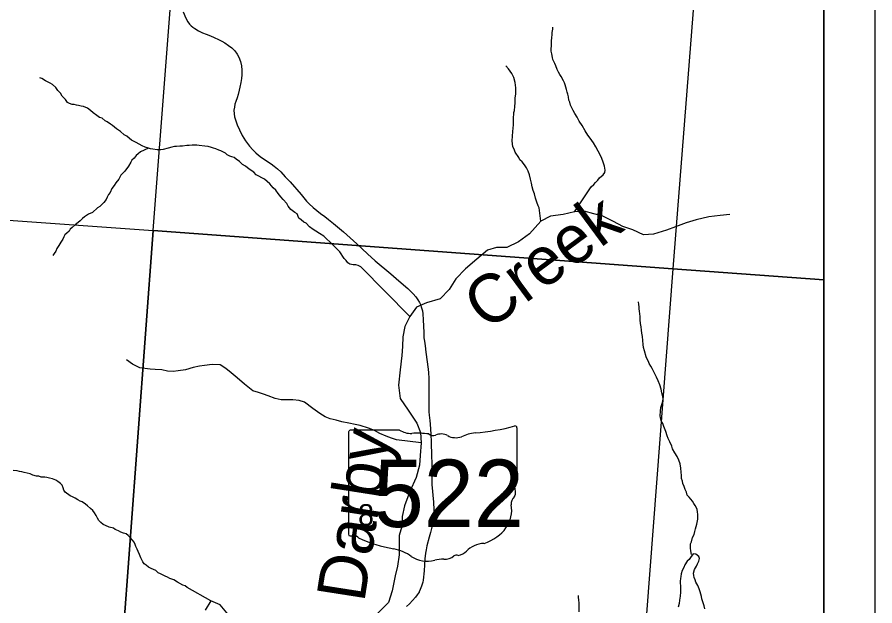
# Model space of a CAD drawing. Extents: x 0 to 44, y -23.8 to 22.
# Drawn here: x 7.321 to 9, y 18.701 to 19.853 of the extents above; entities that cross this region are included whole.
import ezdxf

# ---------------------------------------------------------------- set-up
doc = ezdxf.new("R2010")
doc.units = 0
for name, color, linetype in [('Default', 7, 'Continuous'), ('GM_X_Minor_Lake', 7, 'Continuous'), ('GM_X_Minor_River', 7, 'Continuous'), ('GM_X_Minor_River_Text', 7, 'Continuous'), ('GM_X_Section', 7, 'Continuous'), ('GM_X_Section_Text', 7, 'Continuous'), ('GM_X_State_Location', 7, 'Continuous'), ('GM_X_State_Route', 7, 'Continuous'), ('GM_X_State_Shield', 7, 'Continuous'), ('SH_Cut_Line', 7, 'Continuous'), ('SH_Data', 7, 'Continuous')]:
    doc.layers.add(name, color=color, linetype=linetype)

msp = doc.modelspace()

# ---------------------------------------------------------------- linework, layer by layer
at = {"layer": 'Default'}
msp.add_lwpolyline([(7.2787, 14.3616), (7.5613, 14.343), (8.045, 14.3111), (8.4778, 14.2825), (8.9, 14.2547), (8.9, 20.3521), (8.6785, 20.3684), (7.6577, 20.4476), (7.4495, 20.4611), (7.016, 20.4891)], dxfattribs=at)
for points in [[(8.9, 19.3386), (8.9, 20.3568), (8.6843, 20.3728), (8.6049, 19.3603)], [(8.9, 18.3242), (8.9, 19.3386), (8.6049, 19.3603), (8.5278, 18.3516)]]:
    msp.add_lwpolyline(points, close=True, dxfattribs=at)
at = {"layer": 'GM_X_Minor_Lake'}
msp.add_lwpolyline([(7.7347, 18.6832), (7.7189, 18.7023), (7.7007, 18.7107), (7.6893, 18.6918)], dxfattribs=at)
at = {"layer": 'GM_X_Minor_River'}
for points in [[(8.4119, 19.4716), (8.4445, 19.5204), (8.4499, 19.5252), (8.4533, 19.5294), (8.4579, 19.5335), (8.4614, 19.538), (8.4683, 19.544), (8.4718, 19.5489), (8.4722, 19.5534), (8.4712, 19.5611), (8.4678, 19.5706), (8.4642, 19.5794), (8.4586, 19.5905), (8.4541, 19.5989), (8.4493, 19.6065), (8.443, 19.6157), (8.4381, 19.6219), (8.4329, 19.6303), (8.4269, 19.6406), (8.4213, 19.6491), (8.4173, 19.6571), (8.4128, 19.6644), (8.4094, 19.6701), (8.4076, 19.674), (8.4042, 19.6805), (8.4028, 19.6862), (8.4013, 19.6904), (8.4003, 19.6965), (8.3988, 19.7022), (8.3977, 19.706), (8.3966, 19.7109), (8.3952, 19.7155), (8.3941, 19.7201), (8.3926, 19.7243), (8.3908, 19.7281), (8.3859, 19.7369), (8.3837, 19.7408), (8.3811, 19.7453), (8.3781, 19.7503), (8.3755, 19.7576), (8.3737, 19.7618), (8.3696, 19.7702), (8.3693, 19.774), (8.3675, 19.7809), (8.3668, 19.7862), (8.3664, 19.7915), (8.3669, 19.7957), (8.3669, 19.8006), (8.3674, 19.8067), (8.3678, 19.8124), (8.3683, 19.8188), (8.3687, 19.823), (8.3695, 19.8295), (8.3697, 19.8329)], [(8.3461, 19.4534), (8.3427, 19.4798), (8.3409, 19.4837), (8.3387, 19.4909), (8.3361, 19.4982), (8.3336, 19.5069), (8.3314, 19.5138), (8.3296, 19.5207), (8.3277, 19.5279), (8.3259, 19.5355), (8.3238, 19.5439), (8.3212, 19.5515), (8.3182, 19.558), (8.3145, 19.5638), (8.31, 19.5696), (8.3055, 19.5734), (8.3029, 19.5784), (8.2962, 19.5887), (8.294, 19.5941), (8.2918, 19.5987), (8.2907, 19.6051), (8.2904, 19.6105), (8.2909, 19.6196), (8.2917, 19.6291), (8.293, 19.6423), (8.2931, 19.6534), (8.2937, 19.6663), (8.2945, 19.6701), (8.2953, 19.6777), (8.2958, 19.6852), (8.2963, 19.6947), (8.2971, 19.7023), (8.2973, 19.7145), (8.2969, 19.7194), (8.2959, 19.7248), (8.2933, 19.7347), (8.2892, 19.7423), (8.2863, 19.7469), (8.2833, 19.7519), (8.2775, 19.7578)], [(7.5159, 19.6343), (7.508, 19.6408), (7.5043, 19.6432), (7.4975, 19.6482), (7.4934, 19.6501), (7.4877, 19.6548), (7.4828, 19.6564), (7.4775, 19.6602), (7.47, 19.6656), (7.4648, 19.6703), (7.4591, 19.6745), (7.4512, 19.6777), (7.4466, 19.6785), (7.4417, 19.6797), (7.4372, 19.6805), (7.433, 19.6817), (7.4292, 19.6821), (7.4239, 19.6837), (7.4198, 19.686), (7.4161, 19.6914), (7.4097, 19.6983), (7.406, 19.7041), (7.4007, 19.7091), (7.397, 19.7148), (7.3906, 19.721), (7.3857, 19.7233), (7.377, 19.7284), (7.3699, 19.733), (7.3656, 19.7341)], [(8.0897, 19.2667), (7.9943, 19.3638), (7.9886, 19.3669), (7.9844, 19.3677), (7.9788, 19.3678), (7.9727, 19.369), (7.9686, 19.3721), (7.9652, 19.3763), (7.9611, 19.3805), (7.9529, 19.3932), (7.9495, 19.397), (7.9446, 19.4017), (7.9375, 19.409), (7.933, 19.4128), (7.9277, 19.4182), (7.9214, 19.4244), (7.9134, 19.4294), (7.9059, 19.4337), (7.901, 19.4372), (7.8935, 19.4422), (7.8867, 19.4495), (7.8822, 19.4515), (7.8773, 19.4561), (7.8728, 19.4596), (7.8695, 19.4676), (7.8646, 19.4707), (7.8571, 19.4761), (7.8518, 19.483), (7.8489, 19.488), (7.8421, 19.496), (7.8376, 19.501), (7.8324, 19.5076), (7.8275, 19.5141), (7.8227, 19.5187), (7.8193, 19.5225), (7.8159, 19.5268), (7.8054, 19.536), (7.8005, 19.538), (7.7945, 19.5415), (7.7892, 19.5442), (7.7847, 19.5492), (7.7757, 19.5554), (7.7685, 19.5608), (7.7625, 19.5643), (7.7565, 19.5705), (7.7497, 19.5751), (7.746, 19.5778), (7.7418, 19.5794), (7.7376, 19.5806), (7.7327, 19.5833), (7.729, 19.5868), (7.7203, 19.591), (7.7158, 19.5922), (7.7105, 19.595), (7.7056, 19.5962), (7.7018, 19.5977), (7.6954, 19.5993), (7.6885, 19.6002), (7.6776, 19.6015), (7.673, 19.6023), (7.6677, 19.602), (7.6639, 19.602), (7.6578, 19.6017), (7.6533, 19.6014), (7.6449, 19.6004), (7.6396, 19.6004), (7.6331, 19.5997), (7.629, 19.5994), (7.624, 19.5983), (7.6168, 19.5962), (7.6073, 19.5936), (7.6027, 19.5929), (7.5989, 19.593), (7.5951, 19.5934), (7.5868, 19.5946), (7.5823, 19.5951), (7.5781, 19.5966), (7.5717, 19.5982), (7.566, 19.601), (7.5604, 19.6041), (7.5543, 19.6076), (7.5449, 19.6119), (7.5411, 19.615), (7.5359, 19.62), (7.5306, 19.6227), (7.5238, 19.6289), (7.5159, 19.6343)], [(7.5781, 19.5966), (7.5628, 19.5892), (7.5582, 19.5851), (7.5544, 19.5821), (7.5502, 19.5768), (7.5456, 19.5727), (7.544, 19.5689), (7.5394, 19.561), (7.5324, 19.5516), (7.5244, 19.5434), (7.5201, 19.5354), (7.5143, 19.5283), (7.5112, 19.5234), (7.5066, 19.5177), (7.5035, 19.5098), (7.5, 19.5057), (7.4977, 19.5004), (7.4954, 19.4958), (7.4908, 19.4902), (7.4831, 19.4823), (7.4789, 19.4793), (7.4685, 19.4703), (7.4609, 19.467), (7.4532, 19.4622), (7.4494, 19.4588), (7.4448, 19.4543), (7.441, 19.4509), (7.4352, 19.4461), (7.4291, 19.4412), (7.4249, 19.4378), (7.4233, 19.4341), (7.4187, 19.4299), (7.4149, 19.4266), (7.4126, 19.4228), (7.4106, 19.4183), (7.4071, 19.4126), (7.4029, 19.4058), (7.399, 19.3998), (7.3971, 19.3949), (7.3936, 19.3903), (7.3913, 19.3866)], [(8.716, 19.4663), (8.6974, 19.4644), (8.6754, 19.4619), (8.6503, 19.456), (8.6309, 19.45), (8.61, 19.4421), (8.5921, 19.4358), (8.5667, 19.4283), (8.5473, 19.4269), (8.5262, 19.4365), (8.5069, 19.443), (8.4887, 19.453), (8.4676, 19.463), (8.4502, 19.4676), (8.4312, 19.473), (8.4119, 19.4716), (8.3898, 19.4668), (8.3652, 19.4631), (8.3461, 19.4534), (8.324, 19.4284), (8.3023, 19.413), (8.2798, 19.4021), (8.2593, 19.4018), (8.2422, 19.3969), (8.2213, 19.3792), (8.1991, 19.3603), (8.1797, 19.3403), (8.1666, 19.3199), (8.1491, 19.3017), (8.1225, 19.2935), (8.1031, 19.2853), (8.0897, 19.2667), (8.0804, 19.2474), (8.0761, 19.2273), (8.0756, 19.2083), (8.0744, 19.1905), (8.0712, 19.1628), (8.0675, 19.1324), (8.0712, 19.1062), (8.0866, 19.0833), (8.1038, 19.0582), (8.1105, 19.0399), (8.1123, 19.0194), (8.1102, 18.9947), (8.1086, 18.9758), (8.102, 18.9519), (8.0897, 18.9246), (8.0796, 18.8962), (8.0749, 18.8757), (8.0744, 18.8559), (8.069, 18.8385), (8.0692, 18.8184), (8.0687, 18.8002), (8.0656, 18.7781), (8.0613, 18.7592), (8.0554, 18.73), (8.0484, 18.7072), (8.0263, 18.6853)], [(8.6411, 18.8013), (8.6396, 18.8085), (8.6389, 18.8134), (8.6394, 18.8222), (8.641, 18.826), (8.643, 18.8343), (8.6461, 18.8403), (8.648, 18.8464), (8.6489, 18.8513), (8.6516, 18.8604), (8.6533, 18.8703), (8.6537, 18.8748), (8.6537, 18.8797), (8.653, 18.8836), (8.652, 18.8897), (8.6486, 18.8969), (8.6456, 18.9007), (8.643, 18.9053), (8.6367, 18.913), (8.6329, 18.9172), (8.6311, 18.923), (8.6285, 18.9283), (8.6267, 18.934), (8.6241, 18.9398), (8.6234, 18.9443), (8.6219, 18.9501), (8.6216, 18.9554), (8.6209, 18.9619), (8.6203, 18.9702), (8.6192, 18.9782), (8.6163, 18.9859), (8.6129, 18.9927), (8.6088, 19), (8.604, 19.008), (8.6026, 19.0134), (8.5989, 19.0218), (8.5955, 19.0283), (8.5933, 19.0336), (8.5911, 19.0416), (8.5871, 19.0516), (8.5849, 19.0577), (8.5826, 19.0615), (8.5808, 19.0684), (8.5801, 19.0722), (8.5802, 19.0813), (8.5814, 19.0885), (8.5842, 19.0983), (8.5854, 19.1048), (8.5851, 19.1105), (8.5833, 19.1177), (8.5815, 19.1246), (8.5789, 19.133), (8.576, 19.141), (8.5726, 19.1483), (8.57, 19.1532), (8.5667, 19.1601), (8.5645, 19.1651), (8.5615, 19.1697), (8.5585, 19.1747), (8.5567, 19.1785), (8.5544, 19.1831), (8.5526, 19.188), (8.5489, 19.1995), (8.5475, 19.206), (8.5468, 19.212), (8.5461, 19.22), (8.5451, 19.228), (8.544, 19.2345), (8.5433, 19.2402), (8.5426, 19.2467), (8.5416, 19.2535), (8.5409, 19.2604), (8.5406, 19.2668), (8.5399, 19.2718), (8.5396, 19.2775), (8.5389, 19.2817), (8.5385, 19.2859), (8.5378, 19.2904), (8.5375, 19.2954)], [(8.1123, 19.0194), (8.064, 19.0252), (8.0542, 19.0286), (8.0435, 19.0328), (8.0314, 19.0381), (8.0207, 19.0438), (8.009, 19.0484), (7.993, 19.0534), (7.9827, 19.0553), (7.9702, 19.0579), (7.9565, 19.0606), (7.9459, 19.0637), (7.9341, 19.0667), (7.9242, 19.0705), (7.9139, 19.077), (7.9003, 19.0869), (7.8839, 19.0991), (7.8733, 19.1025), (7.8608, 19.1036), (7.8379, 19.1036), (7.8262, 19.1067), (7.8129, 19.1116), (7.8034, 19.1151), (7.7935, 19.1181), (7.7825, 19.1216), (7.7665, 19.1345), (7.7517, 19.147), (7.7403, 19.1569), (7.7297, 19.1649), (7.7186, 19.1725), (7.7031, 19.1729), (7.6879, 19.171), (7.678, 19.1699), (7.6658, 19.1672), (7.6506, 19.1627), (7.6365, 19.1604), (7.6267, 19.1593), (7.6153, 19.1597), (7.6042, 19.1623), (7.5917, 19.1631), (7.5814, 19.1635), (7.5617, 19.1666), (7.5472, 19.1734), (7.5351, 19.1822)], [(7.7007, 18.7107), (7.6543, 18.7366), (7.6505, 18.7396), (7.6456, 18.7408), (7.6354, 18.7471), (7.6279, 18.7513), (7.62, 18.7541), (7.6158, 18.7564), (7.6109, 18.7588), (7.6022, 18.763), (7.5973, 18.765), (7.5928, 18.7696), (7.5838, 18.7739), (7.5785, 18.7763), (7.574, 18.7805), (7.5698, 18.7825), (7.5672, 18.7867), (7.5635, 18.7943), (7.5606, 18.8008), (7.558, 18.8069), (7.5561, 18.8115), (7.5539, 18.8169), (7.5521, 18.8207), (7.5502, 18.8249), (7.5469, 18.8291), (7.5424, 18.8345), (7.5386, 18.8383), (7.5345, 18.8414), (7.5292, 18.843), (7.5243, 18.845), (7.5198, 18.8473), (7.5133, 18.85), (7.5096, 18.8524), (7.5016, 18.8547), (7.4945, 18.8579), (7.4895, 18.8598), (7.485, 18.8637), (7.4809, 18.8679), (7.4783, 18.8721), (7.4761, 18.8775), (7.4727, 18.8828), (7.4694, 18.8871), (7.4649, 18.8913), (7.4589, 18.8963), (7.4551, 18.8994), (7.4487, 18.904), (7.4449, 18.9052), (7.4404, 18.9083), (7.4351, 18.9111), (7.4295, 18.9138), (7.4253, 18.9161), (7.4155, 18.9231), (7.4129, 18.9273), (7.4111, 18.9315), (7.4092, 18.9365), (7.4062, 18.9403), (7.401, 18.9442), (7.3972, 18.9465), (7.3904, 18.9492), (7.3847, 18.9504), (7.3794, 18.9517), (7.3753, 18.9521), (7.3681, 18.9526), (7.3639, 18.9541), (7.3594, 18.9546), (7.3518, 18.9562), (7.3465, 18.9589), (7.3352, 18.9617), (7.3303, 18.9629), (7.3257, 18.9637), (7.3215, 18.9645), (7.3136, 18.9654)], [(8.6675, 18.6949), (8.6657, 18.7006), (8.6639, 18.7067), (8.6617, 18.7144), (8.6606, 18.7186), (8.6581, 18.7277), (8.6559, 18.7338), (8.6533, 18.7403), (8.6496, 18.7468), (8.6485, 18.7514), (8.6462, 18.756), (8.6455, 18.7598), (8.6452, 18.7647), (8.6468, 18.7716), (8.6507, 18.778), (8.653, 18.7825), (8.6557, 18.7882), (8.6565, 18.7931), (8.6554, 18.7969), (8.6494, 18.8015), (8.6445, 18.8024), (8.6391, 18.7952), (8.6364, 18.7914)], [(8.6364, 18.7914), (8.633, 18.7877), (8.6279, 18.7809), (8.626, 18.7756), (8.6229, 18.77), (8.6209, 18.7631), (8.6201, 18.7578), (8.6197, 18.754), (8.6192, 18.7487), (8.6192, 18.7445), (8.6195, 18.7404), (8.6198, 18.7358), (8.6197, 18.7274), (8.6189, 18.7195), (8.618, 18.7119), (8.6168, 18.7051), (8.6148, 18.6979)], [(8.4213, 18.6889), (8.4214, 18.7011), (8.4211, 18.706), (8.4208, 18.7121), (8.4201, 18.717), (8.4197, 18.7208)]]:
    msp.add_lwpolyline(points, dxfattribs=at)
at = {"layer": 'GM_X_Section'}
for points in [[(7.6657, 20.4518), (8.6843, 20.3728), (8.6049, 19.3603), (7.5875, 19.4351)], [(6.5821, 19.5069), (7.5875, 19.4351), (7.5123, 18.4238), (6.5134, 18.488)], [(7.5875, 19.4351), (8.6049, 19.3603), (8.5278, 18.3516), (7.5123, 18.4238)]]:
    msp.add_lwpolyline(points, close=True, dxfattribs=at)
at = {"layer": 'GM_X_State_Route'}
msp.add_lwpolyline([(7.6462, 19.8629), (7.6518, 19.8509), (7.6557, 19.8438), (7.6589, 19.8393), (7.662, 19.836), (7.6649, 19.8335), (7.6692, 19.8303), (7.6763, 19.8262), (7.6842, 19.8224), (7.6913, 19.8193), (7.6996, 19.8159), (7.7072, 19.8128), (7.7157, 19.8089), (7.7221, 19.8058), (7.7278, 19.8023), (7.7352, 19.7972), (7.7412, 19.7927), (7.7471, 19.787), (7.7518, 19.7806), (7.7555, 19.7742), (7.7585, 19.7658), (7.7603, 19.7574), (7.761, 19.7487), (7.761, 19.7402), (7.7603, 19.7325), (7.7589, 19.7247), (7.7573, 19.7159), (7.7559, 19.7099), (7.7538, 19.7017), (7.7521, 19.6948), (7.7495, 19.6878), (7.7476, 19.6824), (7.7466, 19.6767), (7.7455, 19.6707), (7.7458, 19.6638), (7.7469, 19.6578), (7.7491, 19.6497), (7.7521, 19.6419), (7.7562, 19.6322), (7.7616, 19.6213), (7.7684, 19.6106), (7.776, 19.6004), (7.7827, 19.593), (7.7883, 19.5873), (7.7937, 19.5829), (7.7996, 19.5784), (7.8049, 19.5747), (7.8113, 19.5704), (7.8183, 19.5656), (7.8244, 19.5612), (7.8309, 19.5556), (7.8371, 19.5498), (7.846, 19.5402), (7.8554, 19.5302), (7.877, 19.5057), (7.8879, 19.4924), (7.8928, 19.4873), (7.9007, 19.4799), (7.9148, 19.4686), (7.9238, 19.4623), (7.9309, 19.4568), (7.9406, 19.449), (7.9524, 19.4393), (7.9601, 19.4327), (7.9864, 19.4093), (8.0068, 19.3897), (8.022, 19.3758), (8.0526, 19.3502), (8.0685, 19.3367), (8.0859, 19.3214), (8.0961, 19.3111), (8.1019, 19.3051), (8.1058, 19.2996), (8.1088, 19.2945), (8.1106, 19.2903), (8.1127, 19.2839), (8.1145, 19.278), (8.1155, 19.2721), (8.1163, 19.2602), (8.117, 19.2358), (8.1175, 19.2254), (8.1183, 19.2186), (8.1196, 19.2095), (8.1215, 19.1969), (8.1259, 19.1635), (8.1267, 19.1567), (8.1272, 19.1462), (8.1273, 19.1319), (8.1271, 19.1074), (8.1269, 19.0972), (8.1269, 19.0908), (8.127, 19.0849), (8.1271, 19.0801), (8.1278, 19.0737), (8.1291, 19.0631), (8.1297, 19.0564), (8.1305, 19.0461), (8.1308, 19.0363), (8.1315, 19.0206), (8.1326, 18.9941), (8.133, 18.9798), (8.1332, 18.938), (8.1359, 18.9034), (8.1368, 18.8882), (8.1363, 18.8784), (8.1349, 18.8641), (8.1324, 18.8519), (8.1303, 18.8442), (8.1276, 18.8348), (8.1234, 18.8181), (8.1216, 18.8103), (8.1205, 18.8034), (8.1193, 18.7924), (8.1181, 18.7688), (8.1161, 18.7509), (8.1152, 18.7467), (8.1129, 18.7392), (8.1104, 18.7326), (8.1081, 18.7277), (8.1079, 18.7273), (8.1042, 18.7219), (8.101, 18.7176), (8.0892, 18.7044), (8.0834, 18.6991)], dxfattribs=at)
at = {"layer": 'GM_X_State_Shield'}
for p, q in [((7.9701, 19.0409), (7.9701, 18.8408)), ((8.0699, 19.0443), (7.9733, 19.0443)), ((8.2997, 18.9446), (8.2997, 19.0493)), ((8.2997, 18.9446), (8.2997, 18.9446))]:
    msp.add_line(p, q, dxfattribs=at)
for centre, major_axis, start_param, end_param in [((8.1823, 19.3172), (0.3495, 0), 4.814394, 5.042369), ((8.296, 19.0497), (0.00367, 0), 6.141152, 7.989035), ((7.9739, 19.0413), (0.00382, 0), 1.712693, 3.28349), ((8.0929, 19.0676), (0.037, 0), 4.042523, 4.731795), ((8.1051, 18.932), (0.133, 0), 1.404758, 1.657858), ((8.1353, 19.0424), (0.0107, 0), 3.836095, 5.185415), ((8.151, 19.0192), (0.0222, 0), 0.950623, 2.079405), ((8.2269, 18.9832), (0.0703, 0), 1.699011, 2.107814), ((8.1797, 19.051), (0.0267, 0), 4.081561, 5.145723), ((8.2988, 18.9369), (0.00568, 0), 1.883978, 3.671073), ((8.2958, 18.9442), (0.00393, 0), 5.05454, 6.418171), ((8.2627, 18.9237), (0.0341, 0), 5.934695, 6.695948), ((8.3128, 18.9008), (0.0248, 0), 2.387724, 3.262537), ((8.2019, 18.8875), (0.0874, 0), 5.101752, 6.440018), ((7.9739, 18.8403), (0.00385, 0), 3.00124, 4.508301), ((7.9745, 18.8608), (0.0294, 0), 4.665946, 4.897461), ((7.9805, 18.8292), (0.0106, 0), 0.519207, 1.627899), ((8.1143, 19.009), (0.2524, 0), 4.195997, 4.488961), ((8.2387, 18.7846), (0.0479, 0), 1.647645, 2.488434), ((8.0391, 18.7509), (0.079, 0), 0.823519, 1.323587), ((8.1781, 18.8214), (0.0282, 0), 4.937069, 5.64225), ((8.1245, 18.8282), (0.0501, 0), 4.026481, 4.996735), ((8.1535, 18.759), (0.0412, 0), 1.495662, 1.94098), ((8.1571, 18.8132), (0.0267, 0), 4.691044, 5.507374), ((8.1813, 18.7939), (0.00752, 0), 1.147584, 2.315152)]:
    msp.add_ellipse(centre, major_axis=major_axis, ratio=0.8, start_param=start_param, end_param=end_param, dxfattribs=at)
at = {"layer": 'SH_Cut_Line'}
msp.add_lwpolyline([(2.838, 14.1), (8.9, 14.1), (8.9, 20.9), (6.8158, 20.9)], dxfattribs=at)
at = {"layer": 'SH_Data'}
for p, q in [((9, 21), (9, 14)), ((8.9, 20.9), (8.9, 14.1))]:
    msp.add_line(p, q, dxfattribs=at)

# ---------------------------------------------------------------- texts
at = {"layer": 'GM_X_Minor_River_Text'}
for s, height, rotation, p in [('Creek', 0.0947, 36.4689, (8.2413, 19.2367)), ('Darby', 0.09469, 81.1077, (8.0005, 18.7056))]:
    msp.add_text(s, height=height, rotation=rotation, dxfattribs=at).set_placement(p)
at = {"layer": 'GM_X_Section_Text'}
msp.add_text('8', height=0.0419, rotation=0, dxfattribs=at).set_placement((7.9885, 18.8577))
at = {"layer": 'GM_X_State_Location'}
for s in ['s', 'r']:
    msp.add_text(s, height=0.000189, dxfattribs=at).set_placement((8.1312, 18.9275))
msp.add_text('522', height=0.000189, rotation=0, dxfattribs=at).set_placement((8.0643, 18.9137))
at = {"layer": 'GM_X_State_Shield'}
msp.add_text('522', height=0.13184, dxfattribs=at).set_placement((8.0191, 18.8549))

doc.saveas('drawing.dxf')
